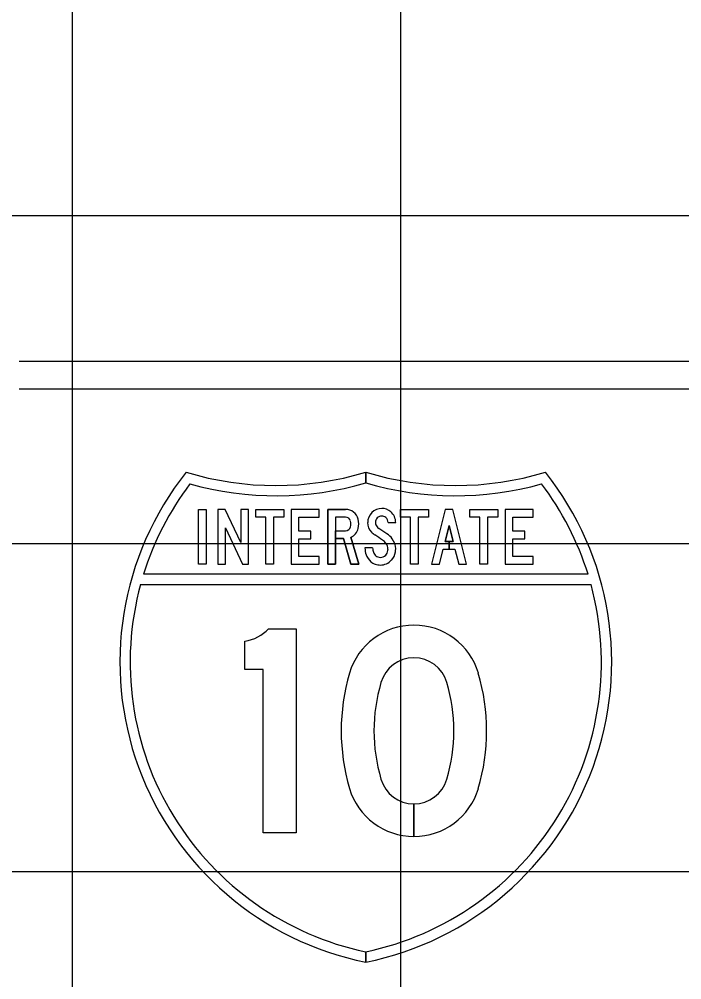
# Model space of a CAD drawing. Extents: x 2193008 to 2198143, y 1236112 to 1237864.
# Drawn here: x 2196952.38 to 2196956.42, y 1237200.45 to 1237206.3 of the extents above; entities that cross this region are included whole.
import ezdxf

# ---------------------------------------------------------------- set-up
doc = ezdxf.new("R2010")
doc.units = 0
for name, color, linetype in [('GSBWFILL', 7, 'Continuous'), ('GSCOLORFILL', 7, 'Continuous'), ('GSOUTLINE', 7, 'Continuous'), ('M-ROADS', 7, 'Continuous')]:
    doc.layers.add(name, color=color, linetype=linetype)

msp = doc.modelspace()

# ---------------------------------------------------------------- linework, layer by layer
at = {"layer": 'GSBWFILL'}
for p, q in [((2196954.37, 1237203.1848), (2196954.37, 1237203.1848)), ((2196954.7865, 1237201.5192), (2196954.7865, 1237201.32)), ((2196954.7865, 1237201.32), (2196954.7865, 1237201.5192))]:
    msp.add_line(p, q, dxfattribs=at)
for points in [[(2196953.4736, 1237203.3148), (2196953.5204, 1237203.3148), (2196953.5204, 1237202.9814), (2196953.4736, 1237202.9814)], [(2196953.7411, 1237202.9814), (2196953.7778, 1237202.9814), (2196953.7778, 1237203.3148), (2196953.731, 1237203.3148), (2196953.731, 1237203.1133), (2196953.6368, 1237203.3148), (2196953.5906, 1237203.3148), (2196953.5906, 1237202.9814), (2196953.6374, 1237202.9814), (2196953.6374, 1237203.2031)], [(2196953.8844, 1237203.2681), (2196953.8225, 1237203.2681), (2196953.8225, 1237203.3148), (2196953.993, 1237203.3148), (2196953.993, 1237203.2681), (2196953.9312, 1237203.2681), (2196953.9312, 1237202.9814), (2196953.8844, 1237202.9814)], [(2196954.0845, 1237203.0281), (2196954.0845, 1237203.1348), (2196954.1578, 1237203.1348), (2196954.1578, 1237203.1814), (2196954.0845, 1237203.1814), (2196954.0845, 1237203.2681), (2196954.2082, 1237203.2681), (2196954.2082, 1237203.3148), (2196954.0377, 1237203.3148), (2196954.0377, 1237202.9814), (2196954.2082, 1237202.9814), (2196954.2082, 1237203.0281)], [(2196954.7659, 1237203.2681), (2196954.704, 1237203.2681), (2196954.704, 1237203.3148), (2196954.8745, 1237203.3148), (2196954.8745, 1237203.2681), (2196954.8127, 1237203.2681), (2196954.8127, 1237202.9814), (2196954.7659, 1237202.9814)], [(2196955.0007, 1237203.1198), (2196954.9766, 1237203.1198), (2196955.0007, 1237203.2157), (2196955.0247, 1237203.1198), (2196955.0007, 1237203.1198), (2196955.0007, 1237203.0731), (2196955.0364, 1237203.0731), (2196955.0594, 1237202.9814), (2196955.1076, 1237202.9814), (2196955.0241, 1237203.3148), (2196954.9773, 1237203.3148), (2196954.8937, 1237202.9814), (2196954.9419, 1237202.9814), (2196954.9649, 1237203.0731), (2196955.0007, 1237203.0731)], [(2196955.1886, 1237203.2681), (2196955.1268, 1237203.2681), (2196955.1268, 1237203.3148), (2196955.2973, 1237203.3148), (2196955.2973, 1237203.2681), (2196955.2355, 1237203.2681), (2196955.2355, 1237202.9814), (2196955.1886, 1237202.9814)], [(2196955.3888, 1237203.0281), (2196955.3888, 1237203.1348), (2196955.462, 1237203.1348), (2196955.462, 1237203.1814), (2196955.3888, 1237203.1814), (2196955.3888, 1237203.2681), (2196955.5125, 1237203.2681), (2196955.5125, 1237203.3148), (2196955.342, 1237203.3148), (2196955.342, 1237202.9814), (2196955.5125, 1237202.9814), (2196955.5125, 1237203.0281)]]:
    msp.add_lwpolyline(points, close=True, dxfattribs=at)
for points in [[(2196954.37, 1237203.2681), (2196954.3093, 1237203.2681), (2196954.3093, 1237202.9814), (2196954.2625, 1237202.9814), (2196954.2625, 1237203.3148), (2196954.37, 1237203.3148)], [(2196954.4029, 1237203.1453), (2196954.4497, 1237202.9814), (2196954.4011, 1237202.9814), (2196954.3563, 1237203.1381), (2196954.3093, 1237203.1381), (2196954.3093, 1237203.1848), (2196954.37, 1237203.1848)], [(2196954.6285, 1237203.2345), (2196954.6753, 1237203.2345)], [(2196954.5349, 1237203.0795), (2196954.4881, 1237203.0795)], [(2196953.8999, 1237202.5871), (2196954.0685, 1237202.5871), (2196954.0685, 1237201.3418), (2196953.8687, 1237201.3418), (2196953.8687, 1237202.338), (2196953.7563, 1237202.338), (2196953.7563, 1237202.5112)]]:
    msp.add_lwpolyline(points, dxfattribs=at)
for centre, major_axis, ratio, start_param, end_param in [((2196954.37, 1237203.2364), (0.0786, 0), 0.997234, 0.242366, 1.570796), ((2196954.5907, 1237203.2347), (0.0861, 0), 0.997231, 1.570795, 3.141593), ((2196954.5907, 1237203.2377), (0.0832, 0), 0.997231, 0.8496, 1.570796), ((2196954.5879, 1237203.2345), (0.0874, 0), 0.997231, 0, 0.8496), ((2196954.37, 1237203.2364), (0.0318, 0), 0.997234, 0.242366, 1.570796), ((2196954.3294, 1237203.2264), (0.0735, 0), 0.997234, 6.040819, 6.525551), ((2196954.3294, 1237203.2264), (0.1204, 0), 0.997234, 6.040819, 6.525551), ((2196954.5907, 1237203.2347), (0.0393, 0), 0.997231, 1.570794, 3.141592), ((2196954.5907, 1237203.2377), (0.0364, 0), 0.997231, 0.8496, 1.570796), ((2196954.5879, 1237203.2345), (0.0406, 0), 0.997231, 0, 0.8496), ((2196954.37, 1237203.2164), (0.0318, 0), 0.997234, 4.712389, 6.040819), ((2196954.37, 1237203.2164), (0.0786, 0), 0.997234, 5.145616, 6.040819), ((2196954.5908, 1237203.2347), (0.0863, 0), 0.997231, 3.141593, 3.892391), ((2196954.5908, 1237203.2347), (0.0395, 0), 0.997231, 3.141593, 3.892391), ((2196954.605, 1237203.248), (0.0589, 0), 0.997231, 3.892391, 4.138257), ((2196953.5044, 1237201.5511), (1.9676, 0), 0.997231, 0.966754, 0.996664), ((2196954.605, 1237203.248), (0.1057, 0), 0.997231, 3.892391, 4.138257), ((2196953.5044, 1237201.5511), (1.9208, 0), 0.997231, 0.966754, 0.996664), ((2196954.5402, 1237203.0479), (0.0972, 0), 0.997231, 0.66121, 0.966754), ((2196954.5402, 1237203.0479), (0.144, 0), 0.997231, 0.66121, 0.966754), ((2196954.5734, 1237203.0737), (0.1018, 0), 0.997231, 6.283185, 6.944395), ((2196954.6114, 1237203.0795), (0.1233, 0), 0.997231, 3.141605, 3.480717), ((2196954.6114, 1237203.0795), (0.0765, 0), 0.997231, 3.141612, 3.480715), ((2196954.5758, 1237203.0717), (0.0525, 0), 0.997231, 5.537873, 6.123713), ((2196954.5734, 1237203.0737), (0.055, 0), 0.997231, 6.283185, 6.944395), ((2196954.564, 1237203.0737), (0.0645, 0), 0.997231, 6.123713, 6.283185), ((2196954.564, 1237203.0737), (0.1113, 0), 0.997231, 6.123713, 6.283185), ((2196954.5902, 1237203.0721), (0.1009, 0), 0.997231, 3.480721, 4.002272), ((2196954.5902, 1237203.0721), (0.0541, 0), 0.997231, 3.480721, 4.002272), ((2196954.5765, 1237203.0562), (0.0331, 0), 0.997231, 4.002272, 4.382154), ((2196954.5823, 1237203.0731), (0.051, 0), 0.997231, 4.382154, 4.712389), ((2196954.5823, 1237203.0658), (0.0436, 0), 0.997231, 4.712389, 5.537873), ((2196954.5823, 1237203.0658), (0.0904, 0), 0.997231, 4.712389, 5.537873), ((2196954.5758, 1237203.0717), (0.0993, 0), 0.997231, 5.537873, 6.123713), ((2196954.5765, 1237203.0562), (0.0799, 0), 0.997231, 4.002272, 4.382154), ((2196954.5823, 1237203.0731), (0.0978, 0), 0.997231, 4.382154, 4.712389), ((2196954.7865, 1237202.2009), (0.4091, 0), 0.99723, 0.286277, 2.855316), ((2196953.7224, 1237202.7482), (0.24, 0), 0.99723, 4.854019, 5.544602), ((2196954.7865, 1237202.2009), (0.2093, 0), 0.99723, 0.286277, 2.855316), ((2196955.5919, 1237201.9644), (1.2487, 0), 0.99723, 2.855316, 3.42787), ((2196953.981, 1237201.9644), (1.2487, 0), 0.99723, 5.996908, 6.569462), ((2196955.5919, 1237201.9644), (1.0489, 0), 0.99723, 2.855316, 3.42787), ((2196953.981, 1237201.9644), (1.0489, 0), 0.99723, 5.996908, 6.569462), ((2196954.7865, 1237201.728), (0.2093, 0), 0.99723, 3.42787, 4.712389), ((2196954.7865, 1237201.728), (0.2093, 0), 0.99723, 4.712687, 5.996908), ((2196954.7865, 1237201.728), (0.4091, 0), 0.99723, 3.42787, 4.712389), ((2196954.7865, 1237201.728), (0.4091, 0), 0.99723, 4.712542, 5.996908)]:
    msp.add_ellipse(centre, major_axis=major_axis, ratio=ratio, start_param=start_param, end_param=end_param, dxfattribs=at)
at = {"layer": 'GSCOLORFILL'}
for p, q in [((2196965.3673, 1237204.2173), (2196952.3803, 1237204.2173)), ((2196952.3803, 1237204.0508), (2196965.3673, 1237204.0508)), ((2196954.37, 1237203.1848), (2196954.37, 1237203.1848)), ((2196954.7865, 1237201.5192), (2196954.7865, 1237201.32)), ((2196954.7865, 1237201.32), (2196954.7865, 1237201.5192))]:
    msp.add_line(p, q, dxfattribs=at)
for points in [[(2196954.493, 1237203.4768), (2196954.493, 1237203.5418)], [(2196954.4931, 1237203.5418), (2196954.4931, 1237203.4768)], [(2196954.37, 1237203.2681), (2196954.3093, 1237203.2681), (2196954.3093, 1237202.9814), (2196954.2625, 1237202.9814), (2196954.2625, 1237203.3148), (2196954.37, 1237203.3148)], [(2196954.4029, 1237203.1453), (2196954.4497, 1237202.9814), (2196954.4011, 1237202.9814), (2196954.3563, 1237203.1381), (2196954.3093, 1237203.1381), (2196954.3093, 1237203.1848), (2196954.37, 1237203.1848)], [(2196954.6285, 1237203.2345), (2196954.6753, 1237203.2345)], [(2196954.5349, 1237203.0795), (2196954.4881, 1237203.0795)], [(2196955.8475, 1237202.9191), (2196953.1385, 1237202.9191)], [(2196953.1204, 1237202.8569), (2196955.8657, 1237202.8569)], [(2196953.8999, 1237202.5871), (2196954.0685, 1237202.5871), (2196954.0685, 1237201.3418), (2196953.8687, 1237201.3418), (2196953.8687, 1237202.338), (2196953.7563, 1237202.338), (2196953.7563, 1237202.5112)], [(2196954.493, 1237200.5531), (2196954.493, 1237200.6167)], [(2196954.4931, 1237200.6167), (2196954.4931, 1237200.5531)]]:
    msp.add_lwpolyline(points, dxfattribs=at)
for points in [[(2196953.4736, 1237203.3148), (2196953.5204, 1237203.3148), (2196953.5204, 1237202.9814), (2196953.4736, 1237202.9814)], [(2196953.7411, 1237202.9814), (2196953.7778, 1237202.9814), (2196953.7778, 1237203.3148), (2196953.731, 1237203.3148), (2196953.731, 1237203.1133), (2196953.6368, 1237203.3148), (2196953.5906, 1237203.3148), (2196953.5906, 1237202.9814), (2196953.6374, 1237202.9814), (2196953.6374, 1237203.2031)], [(2196953.8844, 1237203.2681), (2196953.8225, 1237203.2681), (2196953.8225, 1237203.3148), (2196953.993, 1237203.3148), (2196953.993, 1237203.2681), (2196953.9312, 1237203.2681), (2196953.9312, 1237202.9814), (2196953.8844, 1237202.9814)], [(2196954.0845, 1237203.0281), (2196954.0845, 1237203.1348), (2196954.1578, 1237203.1348), (2196954.1578, 1237203.1814), (2196954.0845, 1237203.1814), (2196954.0845, 1237203.2681), (2196954.2082, 1237203.2681), (2196954.2082, 1237203.3148), (2196954.0377, 1237203.3148), (2196954.0377, 1237202.9814), (2196954.2082, 1237202.9814), (2196954.2082, 1237203.0281)], [(2196954.7659, 1237203.2681), (2196954.704, 1237203.2681), (2196954.704, 1237203.3148), (2196954.8745, 1237203.3148), (2196954.8745, 1237203.2681), (2196954.8127, 1237203.2681), (2196954.8127, 1237202.9814), (2196954.7659, 1237202.9814)], [(2196955.0007, 1237203.1198), (2196954.9766, 1237203.1198), (2196955.0007, 1237203.2157), (2196955.0247, 1237203.1198), (2196955.0007, 1237203.1198), (2196955.0007, 1237203.0731), (2196955.0364, 1237203.0731), (2196955.0594, 1237202.9814), (2196955.1076, 1237202.9814), (2196955.0241, 1237203.3148), (2196954.9773, 1237203.3148), (2196954.8937, 1237202.9814), (2196954.9419, 1237202.9814), (2196954.9649, 1237203.0731), (2196955.0007, 1237203.0731)], [(2196955.1886, 1237203.2681), (2196955.1268, 1237203.2681), (2196955.1268, 1237203.3148), (2196955.2973, 1237203.3148), (2196955.2973, 1237203.2681), (2196955.2355, 1237203.2681), (2196955.2355, 1237202.9814), (2196955.1886, 1237202.9814)], [(2196955.3888, 1237203.0281), (2196955.3888, 1237203.1348), (2196955.462, 1237203.1348), (2196955.462, 1237203.1814), (2196955.3888, 1237203.1814), (2196955.3888, 1237203.2681), (2196955.5125, 1237203.2681), (2196955.5125, 1237203.3148), (2196955.342, 1237203.3148), (2196955.342, 1237202.9814), (2196955.5125, 1237202.9814), (2196955.5125, 1237203.0281)]]:
    msp.add_lwpolyline(points, close=True, dxfattribs=at)
for centre, major_axis, ratio, start_param, end_param in [((2196954.8677, 1237202.3833), (1.8731, 0), 0.99723, 2.472588, 4.511032), ((2196953.9457, 1237205.3282), (1.8731, 0), 0.99723, 4.415842, 5.008936), ((2196954.1184, 1237202.3833), (1.8731, 0), 0.99723, 4.913764, 6.95219), ((2196955.0404, 1237205.3282), (1.8731, 0), 0.99723, 4.41586, 5.008936), ((2196953.9457, 1237205.3282), (1.9356, 0), 0.99723, 4.438241, 4.999094), ((2196955.0404, 1237205.3282), (1.9356, 0), 0.99723, 4.425702, 4.986537), ((2196954.8677, 1237202.3833), (1.8107, 0), 0.99723, 2.495747, 2.84029), ((2196954.1184, 1237202.3833), (1.8107, 0), 0.99723, 0.301302, 0.645846), ((2196954.37, 1237203.2364), (0.0786, 0), 0.997234, 0.242366, 1.570796), ((2196954.5907, 1237203.2347), (0.0861, 0), 0.997231, 1.570795, 3.141593), ((2196954.5907, 1237203.2377), (0.0832, 0), 0.997231, 0.8496, 1.570796), ((2196954.5879, 1237203.2345), (0.0874, 0), 0.997231, 0, 0.8496), ((2196954.37, 1237203.2364), (0.0318, 0), 0.997234, 0.242366, 1.570796), ((2196954.3294, 1237203.2264), (0.0735, 0), 0.997234, 6.040819, 6.525551), ((2196954.3294, 1237203.2264), (0.1204, 0), 0.997234, 6.040819, 6.525551), ((2196954.5907, 1237203.2347), (0.0393, 0), 0.997231, 1.570794, 3.141592), ((2196954.5907, 1237203.2377), (0.0364, 0), 0.997231, 0.8496, 1.570796), ((2196954.5879, 1237203.2345), (0.0406, 0), 0.997231, 0, 0.8496), ((2196954.37, 1237203.2164), (0.0318, 0), 0.997234, 4.712389, 6.040819), ((2196954.37, 1237203.2164), (0.0786, 0), 0.997234, 5.145616, 6.040819), ((2196954.5908, 1237203.2347), (0.0863, 0), 0.997231, 3.141593, 3.892391), ((2196954.5908, 1237203.2347), (0.0395, 0), 0.997231, 3.141593, 3.892391), ((2196954.605, 1237203.248), (0.0589, 0), 0.997231, 3.892391, 4.138257), ((2196953.5044, 1237201.5511), (1.9676, 0), 0.997231, 0.966754, 0.996664), ((2196954.605, 1237203.248), (0.1057, 0), 0.997231, 3.892391, 4.138257), ((2196953.5044, 1237201.5511), (1.9208, 0), 0.997231, 0.966754, 0.996664), ((2196954.5402, 1237203.0479), (0.0972, 0), 0.997231, 0.66121, 0.966754), ((2196954.5402, 1237203.0479), (0.144, 0), 0.997231, 0.66121, 0.966754), ((2196954.5734, 1237203.0737), (0.1018, 0), 0.997231, 6.283185, 6.944395), ((2196954.6114, 1237203.0795), (0.1233, 0), 0.997231, 3.141605, 3.480717), ((2196954.6114, 1237203.0795), (0.0765, 0), 0.997231, 3.141612, 3.480715), ((2196954.5758, 1237203.0717), (0.0525, 0), 0.997231, 5.537873, 6.123713), ((2196954.5734, 1237203.0737), (0.055, 0), 0.997231, 6.283185, 6.944395), ((2196954.564, 1237203.0737), (0.0645, 0), 0.997231, 6.123713, 6.283185), ((2196954.564, 1237203.0737), (0.1113, 0), 0.997231, 6.123713, 6.283185), ((2196954.5902, 1237203.0721), (0.1009, 0), 0.997231, 3.480721, 4.002272), ((2196954.5902, 1237203.0721), (0.0541, 0), 0.997231, 3.480721, 4.002272), ((2196954.5765, 1237203.0562), (0.0331, 0), 0.997231, 4.002272, 4.382154), ((2196954.5823, 1237203.0731), (0.051, 0), 0.997231, 4.382154, 4.712389), ((2196954.5823, 1237203.0658), (0.0436, 0), 0.997231, 4.712389, 5.537873), ((2196954.5823, 1237203.0658), (0.0904, 0), 0.997231, 4.712389, 5.537873), ((2196954.5758, 1237203.0717), (0.0993, 0), 0.997231, 5.537873, 6.123713), ((2196954.5765, 1237203.0562), (0.0799, 0), 0.997231, 4.002272, 4.382154), ((2196954.5823, 1237203.0731), (0.0978, 0), 0.997231, 4.382154, 4.712389), ((2196954.8677, 1237202.3833), (1.8107, 0), 0.99723, 2.876207, 4.503988), ((2196954.1184, 1237202.3833), (1.8107, 0), 0.99723, 4.920809, 6.548571), ((2196954.7865, 1237202.2009), (0.4091, 0), 0.99723, 0.286277, 2.855316), ((2196953.7224, 1237202.7482), (0.24, 0), 0.99723, 4.854019, 5.544602), ((2196954.7865, 1237202.2009), (0.2093, 0), 0.99723, 0.286277, 2.855316), ((2196955.5919, 1237201.9644), (1.2487, 0), 0.99723, 2.855316, 3.42787), ((2196953.981, 1237201.9644), (1.2487, 0), 0.99723, 5.996908, 6.569462), ((2196955.5919, 1237201.9644), (1.0489, 0), 0.99723, 2.855316, 3.42787), ((2196953.981, 1237201.9644), (1.0489, 0), 0.99723, 5.996908, 6.569462), ((2196954.7865, 1237201.728), (0.2093, 0), 0.99723, 3.42787, 4.712389), ((2196954.7865, 1237201.728), (0.2093, 0), 0.99723, 4.712687, 5.996908), ((2196954.7865, 1237201.728), (0.4091, 0), 0.99723, 3.42787, 4.712389), ((2196954.7865, 1237201.728), (0.4091, 0), 0.99723, 4.712542, 5.996908)]:
    msp.add_ellipse(centre, major_axis=major_axis, ratio=ratio, start_param=start_param, end_param=end_param, dxfattribs=at)
at = {"layer": 'GSOUTLINE'}
for p, q in [((2196954.37, 1237203.3148), (2196954.2625, 1237203.3148)), ((2196954.37, 1237203.2681), (2196954.37, 1237203.2681))]:
    msp.add_line(p, q, dxfattribs=at)
for points in [[(2196953.4736, 1237203.3148), (2196953.5204, 1237203.3148), (2196953.5204, 1237202.9814), (2196953.4736, 1237202.9814)], [(2196953.7411, 1237202.9814), (2196953.7778, 1237202.9814), (2196953.7778, 1237203.3148), (2196953.731, 1237203.3148), (2196953.731, 1237203.1133), (2196953.6368, 1237203.3148), (2196953.5906, 1237203.3148), (2196953.5906, 1237202.9814), (2196953.6374, 1237202.9814), (2196953.6374, 1237203.2031)], [(2196953.8844, 1237203.2681), (2196953.8225, 1237203.2681), (2196953.8225, 1237203.3148), (2196953.993, 1237203.3148), (2196953.993, 1237203.2681), (2196953.9312, 1237203.2681), (2196953.9312, 1237202.9814), (2196953.8844, 1237202.9814)], [(2196954.0845, 1237203.0281), (2196954.0845, 1237203.1348), (2196954.1578, 1237203.1348), (2196954.1578, 1237203.1814), (2196954.0845, 1237203.1814), (2196954.0845, 1237203.2681), (2196954.2082, 1237203.2681), (2196954.2082, 1237203.3148), (2196954.0377, 1237203.3148), (2196954.0377, 1237202.9814), (2196954.2082, 1237202.9814), (2196954.2082, 1237203.0281)], [(2196954.7659, 1237203.2681), (2196954.704, 1237203.2681), (2196954.704, 1237203.3148), (2196954.8745, 1237203.3148), (2196954.8745, 1237203.2681), (2196954.8127, 1237203.2681), (2196954.8127, 1237202.9814), (2196954.7659, 1237202.9814)], [(2196954.9649, 1237203.0731), (2196955.0364, 1237203.0731), (2196955.0594, 1237202.9814), (2196955.1076, 1237202.9814), (2196955.0241, 1237203.3148), (2196954.9773, 1237203.3148), (2196954.8937, 1237202.9814), (2196954.9419, 1237202.9814)], [(2196955.1886, 1237203.2681), (2196955.1268, 1237203.2681), (2196955.1268, 1237203.3148), (2196955.2973, 1237203.3148), (2196955.2973, 1237203.2681), (2196955.2355, 1237203.2681), (2196955.2355, 1237202.9814), (2196955.1886, 1237202.9814)], [(2196955.3888, 1237203.0281), (2196955.3888, 1237203.1348), (2196955.462, 1237203.1348), (2196955.462, 1237203.1814), (2196955.3888, 1237203.1814), (2196955.3888, 1237203.2681), (2196955.5125, 1237203.2681), (2196955.5125, 1237203.3148), (2196955.342, 1237203.3148), (2196955.342, 1237202.9814), (2196955.5125, 1237202.9814), (2196955.5125, 1237203.0281)], [(2196955.0247, 1237203.1198), (2196955.0007, 1237203.2157), (2196954.9766, 1237203.1198)]]:
    msp.add_lwpolyline(points, close=True, dxfattribs=at)
for points in [[(2196954.2625, 1237203.3148), (2196954.2625, 1237202.9814), (2196954.3093, 1237202.9814), (2196954.3093, 1237203.1381), (2196954.3563, 1237203.1381), (2196954.4011, 1237202.9814), (2196954.4497, 1237202.9814), (2196954.4029, 1237203.1453)], [(2196954.37, 1237203.2681), (2196954.3093, 1237203.2681), (2196954.3093, 1237203.1848), (2196954.37, 1237203.1848)], [(2196954.6285, 1237203.2345), (2196954.6753, 1237203.2345)], [(2196954.5349, 1237203.0795), (2196954.4881, 1237203.0795)], [(2196953.8999, 1237202.5871), (2196954.0685, 1237202.5871), (2196954.0685, 1237201.3418), (2196953.8687, 1237201.3418), (2196953.8687, 1237202.338), (2196953.7563, 1237202.338), (2196953.7563, 1237202.5112)]]:
    msp.add_lwpolyline(points, dxfattribs=at)
for centre, major_axis, ratio, start_param, end_param in [((2196954.37, 1237203.2364), (0.0786, 0), 0.997234, 0.242366, 1.570796), ((2196954.5907, 1237203.2347), (0.0861, 0), 0.997231, 1.570795, 3.141593), ((2196954.5907, 1237203.2377), (0.0832, 0), 0.997231, 0.8496, 1.570796), ((2196954.5879, 1237203.2345), (0.0874, 0), 0.997231, 0, 0.8496), ((2196954.37, 1237203.2364), (0.0318, 0), 0.997234, 0.242366, 1.570796), ((2196954.3294, 1237203.2264), (0.0735, 0), 0.997234, 6.040819, 6.525551), ((2196954.3294, 1237203.2264), (0.1204, 0), 0.997234, 6.040819, 6.525551), ((2196954.5907, 1237203.2347), (0.0393, 0), 0.997231, 1.570794, 3.141592), ((2196954.5907, 1237203.2377), (0.0364, 0), 0.997231, 0.8496, 1.570796), ((2196954.5879, 1237203.2345), (0.0406, 0), 0.997231, 0, 0.8496), ((2196954.37, 1237203.2164), (0.0318, 0), 0.997234, 4.712389, 6.040819), ((2196954.37, 1237203.2164), (0.0786, 0), 0.997234, 5.145616, 6.040819), ((2196954.5908, 1237203.2347), (0.0863, 0), 0.997231, 3.141593, 3.892391), ((2196954.5908, 1237203.2347), (0.0395, 0), 0.997231, 3.141593, 3.892391), ((2196954.605, 1237203.248), (0.0589, 0), 0.997231, 3.892391, 4.138257), ((2196953.5044, 1237201.5511), (1.9676, 0), 0.997231, 0.966754, 0.996664), ((2196954.605, 1237203.248), (0.1057, 0), 0.997231, 3.892391, 4.138257), ((2196953.5044, 1237201.5511), (1.9208, 0), 0.997231, 0.966754, 0.996664), ((2196954.5402, 1237203.0479), (0.0972, 0), 0.997231, 0.66121, 0.966754), ((2196954.5402, 1237203.0479), (0.144, 0), 0.997231, 0.66121, 0.966754), ((2196954.5734, 1237203.0737), (0.1018, 0), 0.997231, 6.283185, 6.944395), ((2196954.6114, 1237203.0795), (0.1233, 0), 0.997231, 3.141605, 3.480717), ((2196954.6114, 1237203.0795), (0.0765, 0), 0.997231, 3.141612, 3.480715), ((2196954.5758, 1237203.0717), (0.0525, 0), 0.997231, 5.537873, 6.123713), ((2196954.5734, 1237203.0737), (0.055, 0), 0.997231, 6.283185, 6.944395), ((2196954.564, 1237203.0737), (0.0645, 0), 0.997231, 6.123713, 6.283185), ((2196954.564, 1237203.0737), (0.1113, 0), 0.997231, 6.123713, 6.283185), ((2196954.5902, 1237203.0721), (0.1009, 0), 0.997231, 3.480721, 4.002272), ((2196954.5902, 1237203.0721), (0.0541, 0), 0.997231, 3.480721, 4.002272), ((2196954.5765, 1237203.0562), (0.0331, 0), 0.997231, 4.002272, 4.382154), ((2196954.5823, 1237203.0731), (0.051, 0), 0.997231, 4.382154, 4.712389), ((2196954.5823, 1237203.0658), (0.0436, 0), 0.997231, 4.712389, 5.537873), ((2196954.5823, 1237203.0658), (0.0904, 0), 0.997231, 4.712389, 5.537873), ((2196954.5758, 1237203.0717), (0.0993, 0), 0.997231, 5.537873, 6.123713), ((2196954.5765, 1237203.0562), (0.0799, 0), 0.997231, 4.002272, 4.382154), ((2196954.5823, 1237203.0731), (0.0978, 0), 0.997231, 4.382154, 4.712389), ((2196954.7865, 1237202.2009), (0.4091, 0), 0.99723, 0.286277, 2.855316), ((2196953.7224, 1237202.7482), (0.24, 0), 0.99723, 4.854019, 5.544602), ((2196954.7865, 1237202.2009), (0.2093, 0), 0.99723, 0.286277, 2.855316), ((2196955.5919, 1237201.9644), (1.2487, 0), 0.99723, 2.855316, 3.42787), ((2196953.981, 1237201.9644), (1.2487, 0), 0.99723, 5.996908, 6.569462), ((2196955.5919, 1237201.9644), (1.0489, 0), 0.99723, 2.855316, 3.42787), ((2196953.981, 1237201.9644), (1.0489, 0), 0.99723, 5.996908, 6.569462), ((2196954.7865, 1237201.728), (0.2093, 0), 0.99723, 3.42787, 5.996908), ((2196954.7865, 1237201.728), (0.4091, 0), 0.99723, 3.42787, 5.996908)]:
    msp.add_ellipse(centre, major_axis=major_axis, ratio=ratio, start_param=start_param, end_param=end_param, dxfattribs=at)
at = {"layer": 'M-ROADS'}
for p, q in [((2196952.7065, 1237163.1062), (2196952.7065, 1237223.1062)), ((2196954.7065, 1237163.1062), (2196954.7065, 1237223.1062)), ((2196944.7065, 1237205.1062), (2197074.7065, 1237205.1062)), ((2196944.7065, 1237203.1062), (2197074.7065, 1237203.1062)), ((2196944.7065, 1237201.1062), (2197074.7065, 1237201.1062))]:
    msp.add_line(p, q, dxfattribs=at)

doc.saveas('drawing.dxf')
